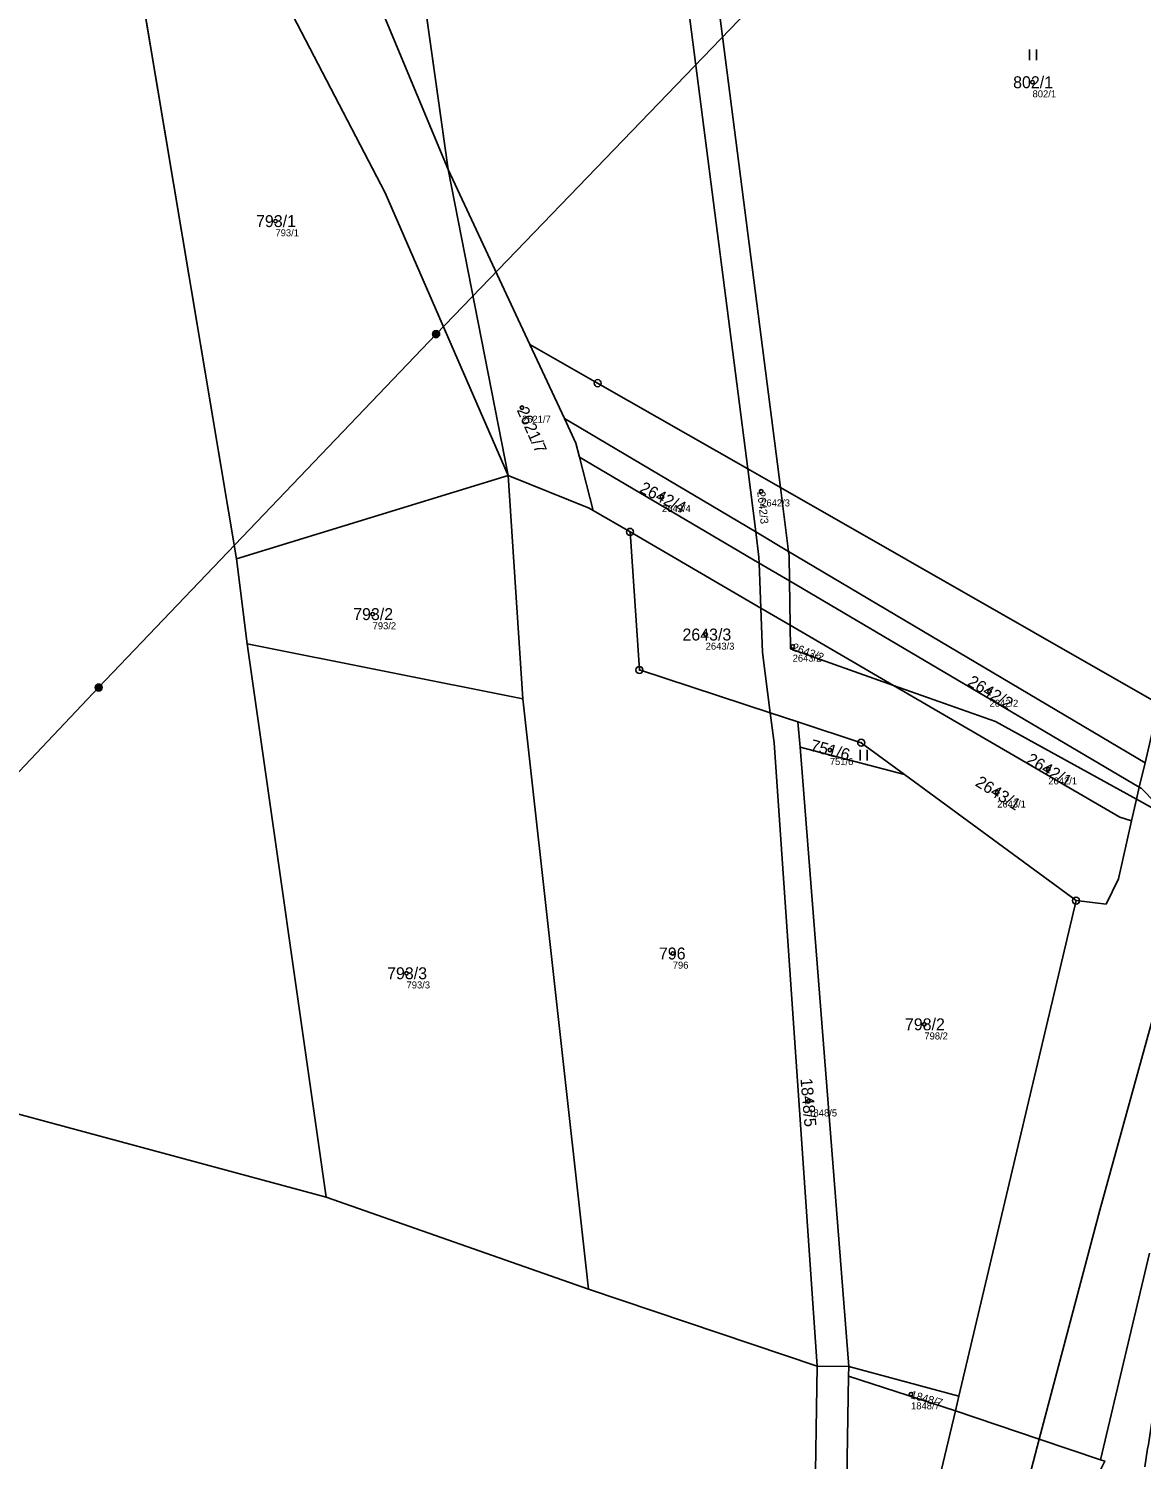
# Model space of a CAD drawing. Extents: x -653098 to -649479, y -997642 to -992666.
# Drawn here: x -652259 to -652100.5, y -994363.2 to -994159.4 of the extents above; entities that cross this region are included whole.
import ezdxf

# ---------------------------------------------------------------- set-up
doc = ezdxf.new("R2010")
doc.units = 0
for name, color, linetype in [('Definiční body', 7, 'Continuous'), ('Hranice parcel', 7, 'Continuous'), ('Parcelní čísla', 7, 'Continuous'), ('Polygon parcely', 7, 'Continuous'), ('Poz předměty', 7, 'Continuous'), ('Vnitřní kresba', 7, 'Continuous'), ('Značky bodu BP', 7, 'Continuous'), ('Značky kultur', 7, 'Continuous')]:
    doc.layers.add(name, color=color, linetype=linetype)

msp = doc.modelspace()

# ---------------------------------------------------------------- linework, layer by layer
at = {"layer": 'Definiční body'}
for centre in [(-652115.96, -994166.99), (-652223.8, -994186.78), (-652188.68, -994213.35), (-652168.74, -994226.07), (-652154.61, -994225.28), (-652209.96, -994242.78), (-652162.52, -994245.69), (-652150.13, -994247.39), (-652122.09, -994253.81), (-652144.84, -994262.13), (-652113.72, -994264.89), (-652121, -994268.18), (-652167.21, -994291.14), (-652205.13, -994293.96), (-652131.37, -994301.23), (-652147.9, -994312.2), (-652133.27, -994353.94)]:
    msp.add_circle(centre, 0.25, dxfattribs=at)
at = {"layer": 'Hranice parcel'}
for p, q in [((-652220.29, -994029.52), (-652199.19, -994179.44)), ((-652229.33, -994234.9), (-652247.32, -994127.8)), ((-652199.19, -994179.44), (-652187.57, -994204.35)), ((-652199.19, -994179.44), (-652190.66, -994223.01)), ((-652156.54, -994222.09), (-652151.88, -994224.75)), ((-652229.33, -994234.9), (-652190.66, -994223.01)), ((-652188.58, -994254.83), (-652190.66, -994223.01)), ((-652190.66, -994223.01), (-652179.11, -994227.67)), ((-652151.88, -994224.75), (-652097.99, -994255.56)), ((-652179.11, -994227.67), (-652178.53, -994228.01)), ((-652178.53, -994228.01), (-652173.29, -994231.06)), ((-652173.29, -994231.06), (-652154.66, -994241.92)), ((-652227.84, -994247.01), (-652229.33, -994234.9)), ((-652154.66, -994241.92), (-652150.5, -994244.34)), ((-652150.5, -994244.34), (-652135.76, -994252.93)), ((-652216.56, -994325.86), (-652227.84, -994247.01)), ((-652227.84, -994247.01), (-652188.58, -994254.83)), ((-652179.22, -994338.96), (-652188.58, -994254.83)), ((-652149.4, -994258.14), (-652153.32, -994256.86)), ((-652149.4, -994258.14), (-652149.04, -994261.72)), ((-652149.04, -994261.72), (-652142.14, -994350.01)), ((-652149.04, -994261.72), (-652134.19, -994265.65)), ((-652109.76, -994283.61), (-652134.19, -994265.65)), ((-652101.16, -994269.16), (-652101.87, -994272.22)), ((-652126.45, -994354.23), (-652109.76, -994283.61)), ((-652179.22, -994338.96), (-652216.56, -994325.86)), ((-652146.64, -994349.93), (-652179.22, -994338.96)), ((-652146.64, -994349.93), (-652142.14, -994350.01)), ((-652142.16, -994351.38), (-652142.14, -994350.01)), ((-652126.95, -994356.32), (-652142.16, -994351.38)), ((-652142.14, -994350.01), (-652126.45, -994354.23)), ((-652126.45, -994354.23), (-652126.95, -994356.32))]:
    msp.add_line(p, q, dxfattribs=at)
for points in [[(-652156.54, -994222.09), (-652169.03, -994124.76), (-652174.56, -994086.14), (-652178.13, -994072.6), (-652182.1, -994060.09), (-652189.03, -994056.12), (-652220.29, -994029.52)], [(-652181.61, -994055.46), (-652178.67, -994059), (-652173.97, -994071.5), (-652170.3, -994085.53), (-652164.76, -994124.21), (-652151.88, -994224.75)], [(-652251.23, -994065.74), (-652222.13, -994124.83), (-652212.71, -994147.04), (-652199.19, -994179.44)], [(-652253.38, -994082.73), (-652234.79, -994130.19), (-652224.26, -994151.76), (-652208.18, -994182.75), (-652190.66, -994223.01)], [(-652187.57, -994204.35), (-652177.91, -994209.87), (-652156.54, -994222.09)], [(-652187.57, -994204.35), (-652182.65, -994214.9), (-652181, -994218.44), (-652180.49, -994220.4), (-652178.53, -994228.01)], [(-652156.54, -994222.09), (-652155.39, -994231.07), (-652154.93, -994234.65), (-652154.9, -994235.51), (-652154.66, -994241.92)], [(-652151.88, -994224.75), (-652150.72, -994233.84), (-652150.63, -994234.49), (-652150.59, -994238.05), (-652150.5, -994244.34)], [(-652173.29, -994231.06), (-652171.96, -994250.74), (-652153.32, -994256.86)], [(-652154.66, -994241.92), (-652154.42, -994248.23), (-652153.32, -994256.86)], [(-652135.76, -994252.93), (-652150.46, -994247.71), (-652150.5, -994244.34)], [(-652101.16, -994269.16), (-652121.26, -994258.08), (-652135.76, -994252.93)], [(-652135.76, -994252.93), (-652103.52, -994271.72), (-652101.87, -994272.22)], [(-652101.16, -994269.16), (-652100.76, -994267.45), (-652099.94, -994263.95), (-652097.99, -994255.56)], [(-652153.32, -994256.86), (-652152.78, -994261.14), (-652146.64, -994349.93)], [(-652134.19, -994265.65), (-652140.37, -994261.11), (-652149.4, -994258.14)], [(-652071.33, -994284.91), (-652083.99, -994278.42), (-652089.2, -994275.75), (-652096.37, -994271.8), (-652101.16, -994269.16)], [(-652101.87, -994272.22), (-652103.7, -994280.51), (-652105.49, -994284.11), (-652109.76, -994283.61)], [(-652324.8, -994314.62), (-652267.8, -994312.04), (-652216.56, -994325.86)], [(-652146.64, -994349.93), (-652147.33, -994391.94), (-652150.89, -994422.45), (-652158.23, -994450.82)], [(-652145.24, -994412.66), (-652142.86, -994392.47), (-652142.16, -994351.38)], [(-652126.95, -994356.32), (-652115.01, -994360.34), (-652106.3, -994363.27), (-652105.65, -994363.49), (-652106.98, -994366.15), (-652120.88, -994393.8), (-652125.3, -994399.46), (-652126.86, -994401.46), (-652129.48, -994404.81), (-652147.21, -994427.51), (-652148.16, -994429.85)], [(-652126.95, -994356.32), (-652129.2, -994365.86), (-652145.24, -994412.66)]]:
    msp.add_lwpolyline(points, dxfattribs=at)
at = {"layer": 'Polygon parcely'}
for points in [[(-652151.88, -994224.75), (-652164.76, -994124.21), (-652170.3, -994085.53), (-652173.97, -994071.5), (-652178.67, -994059), (-652181.61, -994055.46), (-652224.64, -994022.67), (-652239.98, -994016.09), (-652241.84, -994015.12), (-652241.19, -994018.29), (-652225.63, -994024.97), (-652220.29, -994029.52), (-652189.03, -994056.12), (-652182.1, -994060.09), (-652178.13, -994072.6), (-652174.56, -994086.14), (-652169.03, -994124.76), (-652156.54, -994222.09)], [(-652212.71, -994147.04), (-652199.19, -994179.44), (-652220.29, -994029.52), (-652225.63, -994024.97), (-652241.19, -994018.29), (-652240.24, -994022.92), (-652255.39, -994025.99), (-652256.38, -994026.14), (-652258.91, -994026.7), (-652254.73, -994037.55), (-652251.23, -994065.74), (-652222.13, -994124.83)], [(-652178.13, -994072.6), (-652182.1, -994060.09), (-652189.03, -994056.12), (-652220.29, -994029.52), (-652199.19, -994179.44), (-652187.57, -994204.35), (-652177.91, -994209.87), (-652156.54, -994222.09), (-652169.03, -994124.76), (-652174.56, -994086.14)], [(-652097.99, -994255.56), (-652085.29, -994227.28), (-652064.35, -994156.01), (-652061.77, -994148.7), (-652068.96, -994142.61), (-652072.88, -994138.96), (-652075.25, -994140.94), (-652087.6, -994124.87), (-652108.73, -994100.55), (-652139.27, -994072.7), (-652156.02, -994057.28), (-652162.43, -994056.83), (-652181.61, -994055.46), (-652178.67, -994059), (-652173.97, -994071.5), (-652170.3, -994085.53), (-652164.76, -994124.21), (-652151.88, -994224.75)], [(-652253.38, -994082.73), (-652234.79, -994130.19), (-652224.26, -994151.76), (-652208.18, -994182.75), (-652190.66, -994223.01), (-652199.19, -994179.44), (-652212.71, -994147.04), (-652222.13, -994124.83), (-652251.23, -994065.74), (-652255.05, -994065.8)], [(-652190.66, -994223.01), (-652208.18, -994182.75), (-652224.26, -994151.76), (-652234.79, -994130.19), (-652253.38, -994082.73), (-652247.32, -994127.8), (-652229.33, -994234.9)], [(-652216.56, -994325.86), (-652227.84, -994247.01), (-652229.33, -994234.9), (-652247.32, -994127.8), (-652313.59, -994150.15), (-652329.91, -994091.02), (-652353.62, -994097.06), (-652324.8, -994314.62), (-652267.8, -994312.04)], [(-652179.11, -994227.67), (-652178.53, -994228.01), (-652180.49, -994220.4), (-652181, -994218.44), (-652182.65, -994214.9), (-652187.57, -994204.35), (-652199.19, -994179.44), (-652190.66, -994223.01)], [(-652154.66, -994241.92), (-652154.9, -994235.51), (-652154.93, -994234.65), (-652155.39, -994231.07), (-652156.54, -994222.09), (-652177.91, -994209.87), (-652187.57, -994204.35), (-652182.65, -994214.9), (-652181, -994218.44), (-652180.49, -994220.4), (-652178.53, -994228.01), (-652173.29, -994231.06)], [(-652155.39, -994231.07), (-652154.93, -994234.65), (-652154.9, -994235.51), (-652154.66, -994241.92), (-652150.5, -994244.34), (-652150.59, -994238.05), (-652150.63, -994234.49), (-652150.72, -994233.84), (-652151.88, -994224.75), (-652156.54, -994222.09)], [(-652188.58, -994254.83), (-652190.66, -994223.01), (-652229.33, -994234.9), (-652227.84, -994247.01)], [(-652146.64, -994349.93), (-652152.78, -994261.14), (-652153.32, -994256.86), (-652171.96, -994250.74), (-652173.29, -994231.06), (-652178.53, -994228.01), (-652179.11, -994227.67), (-652190.66, -994223.01), (-652188.58, -994254.83), (-652179.22, -994338.96)], [(-652099.94, -994263.95), (-652097.99, -994255.56), (-652151.88, -994224.75), (-652150.72, -994233.84), (-652150.63, -994234.49), (-652150.59, -994238.05), (-652150.5, -994244.34), (-652135.76, -994252.93), (-652121.26, -994258.08), (-652101.16, -994269.16), (-652100.76, -994267.45)], [(-652171.96, -994250.74), (-652153.32, -994256.86), (-652154.42, -994248.23), (-652154.66, -994241.92), (-652173.29, -994231.06)], [(-652150.46, -994247.71), (-652150.5, -994244.34), (-652154.66, -994241.92), (-652154.42, -994248.23), (-652153.32, -994256.86), (-652149.4, -994258.14), (-652140.37, -994261.11), (-652134.19, -994265.65), (-652109.76, -994283.61), (-652105.49, -994284.11), (-652103.7, -994280.51), (-652101.87, -994272.22), (-652103.52, -994271.72), (-652135.76, -994252.93)], [(-652135.76, -994252.93), (-652150.5, -994244.34), (-652150.46, -994247.71)], [(-652179.22, -994338.96), (-652188.58, -994254.83), (-652227.84, -994247.01), (-652216.56, -994325.86)], [(-652101.87, -994272.22), (-652101.16, -994269.16), (-652121.26, -994258.08), (-652135.76, -994252.93), (-652103.52, -994271.72)], [(-652149.4, -994258.14), (-652153.32, -994256.86), (-652152.78, -994261.14), (-652146.64, -994349.93), (-652142.14, -994350.01), (-652149.04, -994261.72)], [(-652134.19, -994265.65), (-652140.37, -994261.11), (-652149.4, -994258.14), (-652149.04, -994261.72)], [(-652109.76, -994283.61), (-652134.19, -994265.65), (-652149.04, -994261.72), (-652142.14, -994350.01), (-652126.45, -994354.23)], [(-652142.16, -994351.38), (-652142.14, -994350.01), (-652146.64, -994349.93), (-652147.33, -994391.94), (-652150.89, -994422.45), (-652158.23, -994450.82), (-652151.9, -994432.08), (-652145.24, -994412.66), (-652142.86, -994392.47)], [(-652126.95, -994356.32), (-652142.16, -994351.38), (-652142.86, -994392.47), (-652145.24, -994412.66), (-652129.2, -994365.86)], [(-652126.45, -994354.23), (-652142.14, -994350.01), (-652142.16, -994351.38), (-652126.95, -994356.32)], [(-652146.53, -994423.58), (-652148.16, -994429.85), (-652147.21, -994427.51), (-652129.48, -994404.81), (-652126.86, -994401.46), (-652125.3, -994399.46), (-652120.88, -994393.8), (-652106.98, -994366.15), (-652105.65, -994363.49), (-652106.3, -994363.27), (-652115.01, -994360.34), (-652126.95, -994356.32), (-652129.2, -994365.86), (-652145.24, -994412.66)]]:
    msp.add_lwpolyline(points, close=True, dxfattribs=at)
for points in [[(-652064.35, -994156.01), (-652085.29, -994227.28), (-652097.99, -994255.56), (-652099.94, -994263.95), (-652100.76, -994267.45), (-652101.16, -994269.16), (-652096.37, -994271.8), (-652089.2, -994275.75), (-652083.99, -994278.42), (-652071.33, -994284.91), (-652060.5, -994240.62), (-652029.99, -994188.42), (-652028.91, -994184.36), (-652026, -994182.81), (-652023.02, -994188.15), (-652014.71, -994159.88), (-652014.46, -994159.02)], [(-652099.95, -994364.27), (-652099.57, -994361.74), (-652099.47, -994361.11), (-652098.79, -994356.63), (-652098.47, -994354.51), (-652091.21, -994336.66), (-652089.87, -994333.37), (-652090.25, -994331.54), (-652075.35, -994297.96), (-652073.15, -994292.35), (-652071.33, -994284.91), (-652083.99, -994278.42), (-652089.2, -994275.75), (-652096.37, -994271.8), (-652101.16, -994269.16), (-652101.87, -994272.22), (-652103.7, -994280.51), (-652105.49, -994284.11), (-652109.76, -994283.61), (-652126.45, -994354.23), (-652126.95, -994356.32), (-652115.01, -994360.34), (-652106.3, -994363.27)], [(-652527.62, -994530.62), (-652456.09, -994523.25), (-652417.83, -994517.19), (-652374, -994506.65), (-652270.5, -994486.97), (-652243.47, -994488.69), (-652194.9, -994497.48), (-652175.68, -994501.28), (-652173.3, -994495.4), (-652158.23, -994450.82), (-652150.89, -994422.45), (-652147.33, -994391.94), (-652146.64, -994349.93), (-652179.22, -994338.96), (-652216.56, -994325.86), (-652267.8, -994312.04), (-652324.8, -994314.62), (-652420.67, -994335.55), (-652454.64, -994342.99), (-652502.97, -994349.68)]]:
    msp.add_lwpolyline(points, dxfattribs=at)
at = {"layer": 'Poz předměty'}
for p, q in [((-652200.92, -994202.88), (-652155.28, -994155.52)), ((-652248.99, -994253.24), (-652200.92, -994202.88)), ((-652292.37, -994299.06), (-652248.99, -994253.24))]:
    msp.add_line(p, q, dxfattribs=at)
for centre, radius in [((-652200.92, -994202.88), 0.5), ((-652200.92, -994202.88), 0.4), ((-652200.92, -994202.88), 0.3), ((-652200.92, -994202.88), 0.2), ((-652200.92, -994202.88), 0.1), ((-652248.99, -994253.24), 0.5), ((-652248.99, -994253.24), 0.4), ((-652248.99, -994253.24), 0.3), ((-652248.99, -994253.24), 0.2), ((-652248.99, -994253.24), 0.1)]:
    msp.add_circle(centre, radius, dxfattribs=at)
at = {"layer": 'Vnitřní kresba'}
for p, q in [((-652182.65, -994214.9), (-652181.61, -994215.52)), ((-652181.61, -994215.52), (-652155.39, -994231.07)), ((-652180.49, -994220.4), (-652154.9, -994235.51)), ((-652155.39, -994231.07), (-652150.72, -994233.84)), ((-652150.72, -994233.84), (-652099.94, -994263.95)), ((-652154.9, -994235.51), (-652150.59, -994238.05)), ((-652150.59, -994238.05), (-652100.76, -994267.45)), ((-652100.76, -994267.45), (-652100.5, -994267.6)), ((-652100.5, -994267.6), (-652096.37, -994271.8)), ((-652106.39, -994327.7), (-652092.16, -994276.08)), ((-652115.01, -994360.34), (-652106.39, -994327.7)), ((-652106.3, -994363.27), (-652099.3, -994333.83)), ((-652117.32, -994369.09), (-652115.01, -994360.34))]:
    msp.add_line(p, q, dxfattribs=at)
at = {"layer": 'Značky bodu BP'}
for centre, radius in [((-652177.91, -994209.87), 0.5), ((-652177.91, -994209.87), 0.0303), ((-652173.29, -994231.06), 0.5), ((-652173.29, -994231.06), 0.0303), ((-652171.96, -994250.74), 0.5), ((-652171.96, -994250.74), 0.0303), ((-652140.37, -994261.11), 0.5), ((-652140.37, -994261.11), 0.0303), ((-652109.76, -994283.61), 0.5), ((-652109.76, -994283.61), 0.0303)]:
    msp.add_circle(centre, radius, dxfattribs=at)
at = {"layer": 'Značky kultur'}
for p, q in [((-652116.42, -994163.83), (-652116.42, -994162.33)), ((-652115.42, -994163.83), (-652115.42, -994162.33)), ((-652140.54, -994263.63), (-652140.54, -994262.13)), ((-652139.54, -994263.63), (-652139.54, -994262.13))]:
    msp.add_line(p, q, dxfattribs=at)

# ---------------------------------------------------------------- texts
at = {"layer": 'Definiční body'}
for s, p in [('802/1', (-652115.96, -994169.15)), ('793/1', (-652223.8, -994188.94)), ('2621/7', (-652188.68, -994215.51)), ('2642/3', (-652154.61, -994227.44)), ('2642/4', (-652168.74, -994228.23)), ('793/2', (-652209.96, -994244.94)), ('2643/3', (-652162.52, -994247.85)), ('2643/2', (-652150.13, -994249.55)), ('2642/2', (-652122.09, -994255.97)), ('751/6', (-652144.84, -994264.29)), ('2642/1', (-652113.72, -994267.05)), ('2643/1', (-652121, -994270.34)), ('796', (-652167.21, -994293.3)), ('793/3', (-652205.13, -994296.12)), ('798/2', (-652131.37, -994303.39)), ('1848/5', (-652147.9, -994314.36)), ('1848/7', (-652133.27, -994356.1))]:
    msp.add_text(s, height=1, dxfattribs=at).set_placement(p)
at = {"layer": 'Parcelní čísla'}
for s, p in [('802/1', (-652118.73, -994167.84)), ('793/1', (-652226.57, -994187.63)), ('793/2', (-652212.73, -994243.63)), ('2643/3', (-652165.83, -994246.54)), ('796', (-652169.18, -994291.99)), ('793/3', (-652207.9, -994294.81)), ('798/2', (-652134.14, -994302.08))]:
    msp.add_text(s, height=1.7, dxfattribs=at).set_placement(p)
for s, height, rotation, p in [('2621/7', 1.7, 294, (-652189.46, -994213.7)), ('2642/4', 1.7, 333, (-652172.07, -994225.33)), ('2642/3', 1.14, 276, (-652155.18, -994225.34)), ('2643/2', 1.14, 340, (-652150.32, -994247.93)), ('2642/2', 1.7, 329, (-652125.36, -994252.84)), ('751/6', 1.7, 345, (-652147.74, -994262.23)), ('2642/1', 1.7, 329, (-652116.99, -994263.92)), ('2643/1', 1.7, 328, (-652124.25, -994267.15)), ('1848/5', 1.7, 275, (-652149.03, -994308.98)), ('1848/7', 1.14, 344, (-652133.43, -994354.49))]:
    msp.add_text(s, height=height, rotation=rotation, dxfattribs=at).set_placement(p)

doc.saveas('drawing.dxf')
